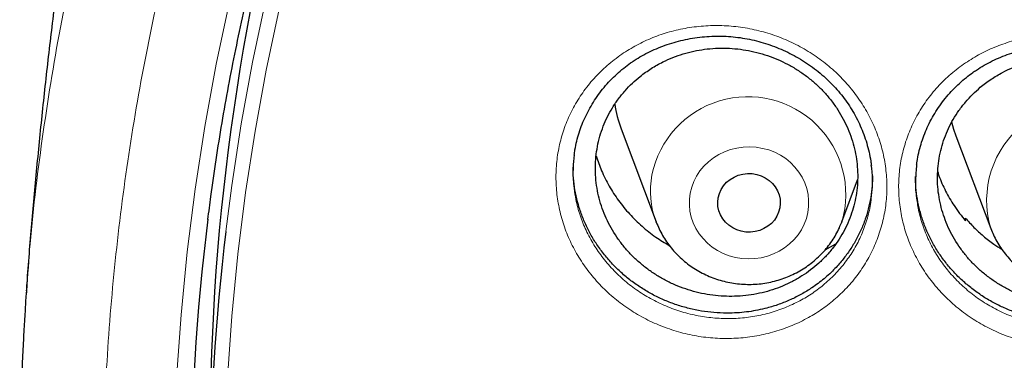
# Model space of a CAD drawing. Header units: millimetres. Extents: x 8 to 778, y 12 to 1829.
# Tile 265 of 335: x 339.5 to 352.1, y 1676.36 to 1680.72. Entities that reach past the tile are written whole.
import ezdxf

# ---------------------------------------------------------------- set-up
doc = ezdxf.new("R2010")
doc.units = ezdxf.units.MM

msp = doc.modelspace()

# ---------------------------------------------------------------- linework, layer by layer
at = {"color": 7, "linetype": 'Continuous', "lineweight": 30}
for p, q in [((347.197, 1679.319), (347.644, 1678.131)), ((351.478, 1679.232), (351.926, 1678.044)), ((350.02, 1678.131), (350.222, 1678.666)), ((347.646, 1678.126), (347.644, 1678.131)), ((350.02, 1678.131), (350.018, 1678.126)), ((351.595, 1678.149), (351.6, 1678.178)), ((351.602, 1678.141), (351.6, 1678.178)), ((349.805, 1677.771), (349.943, 1677.849)), ((339.593, 1677.222), (339.595, 1677.245))]:
    msp.add_line(p, q, dxfattribs=at)
at = {"color": 8, "linetype": 'Continuous', "lineweight": 0, "flags": 128}
for points in [[(341.51, 1676.13), (341.567, 1676.938), (341.646, 1677.745), (341.747, 1678.549), (341.871, 1679.351), (342.017, 1680.149), (342.186, 1680.943), (342.376, 1681.733), (342.589, 1682.518), (342.823, 1683.297), (343.079, 1684.071), (343.356, 1684.837), (343.655, 1685.597), (343.975, 1686.349), (344.316, 1687.093), (344.677, 1687.829), (345.059, 1688.555), (345.461, 1689.272)], [(342.139, 1678.007), (342.215, 1678.594), (342.337, 1679.384), (342.481, 1680.171), (342.647, 1680.954), (342.835, 1681.732), (343.045, 1682.506), (343.276, 1683.274), (343.528, 1684.036), (343.801, 1684.792), (344.096, 1685.541), (344.411, 1686.283), (344.747, 1687.016), (345.103, 1687.741), (345.479, 1688.457), (345.876, 1689.163)], [(346.032, 1689.015), (345.639, 1688.312), (345.264, 1687.6), (344.91, 1686.879), (344.576, 1686.15), (344.262, 1685.412), (343.97, 1684.668), (343.698, 1683.916), (343.447, 1683.158), (343.217, 1682.394), (343.009, 1681.624), (342.822, 1680.85), (342.657, 1680.071), (342.514, 1679.289), (342.392, 1678.503), (342.293, 1677.715), (342.215, 1676.924), (342.16, 1676.132)], [(348.08, 1678.497), (348.099, 1678.572), (348.126, 1678.646), (348.162, 1678.716), (348.205, 1678.782), (348.256, 1678.843), (348.314, 1678.899), (348.377, 1678.948), (348.446, 1678.991), (348.52, 1679.026), (348.597, 1679.054), (348.677, 1679.074), (348.759, 1679.086), (348.841, 1679.089), (348.924, 1679.084), (349.005, 1679.07), (349.085, 1679.049), (349.161, 1679.019), (349.234, 1678.982), (349.302, 1678.938), (349.364, 1678.887), (349.42, 1678.83), (349.469, 1678.767), (349.511, 1678.7), (349.545, 1678.63), (349.57, 1678.556), (349.587, 1678.48), (349.595, 1678.403), (349.594, 1678.325), (349.584, 1678.248), (349.566, 1678.173), (349.538, 1678.099), (349.503, 1678.029), (349.459, 1677.963), (349.408, 1677.902), (349.351, 1677.846), (349.287, 1677.797), (349.218, 1677.754), (349.144, 1677.719), (349.067, 1677.691), (348.987, 1677.671), (348.906, 1677.659), (348.823, 1677.656), (348.741, 1677.661), (348.659, 1677.675), (348.58, 1677.696), (348.503, 1677.726), (348.431, 1677.763), (348.363, 1677.807), (348.3, 1677.858), (348.244, 1677.915), (348.195, 1677.978), (348.153, 1678.045), (348.119, 1678.115), (348.094, 1678.189), (348.077, 1678.265), (348.069, 1678.342), (348.07, 1678.42), (348.08, 1678.497)]]:
    msp.add_lwpolyline(points, dxfattribs=at)
at = {"color": 7, "linetype": 'Continuous', "lineweight": 30, "flags": 128}
for points in [[(351.424, 1679.407), (351.45, 1679.315), (351.478, 1679.232)], [(348.438, 1678.438), (348.453, 1678.492), (348.476, 1678.544), (348.507, 1678.592), (348.546, 1678.635), (348.591, 1678.672), (348.641, 1678.702), (348.695, 1678.725), (348.753, 1678.74), (348.812, 1678.747), (348.872, 1678.746), (348.931, 1678.736), (348.988, 1678.718), (349.041, 1678.693), (349.089, 1678.66), (349.132, 1678.621), (349.168, 1678.576), (349.197, 1678.527), (349.217, 1678.474), (349.229, 1678.419), (349.232, 1678.363), (349.226, 1678.307), (349.211, 1678.253), (349.188, 1678.201), (349.157, 1678.153), (349.119, 1678.11), (349.074, 1678.073), (349.024, 1678.043), (348.969, 1678.02), (348.911, 1678.005), (348.852, 1677.998), (348.792, 1677.999), (348.734, 1678.009), (348.677, 1678.027), (348.624, 1678.052), (348.575, 1678.085), (348.532, 1678.124), (348.496, 1678.169), (348.468, 1678.218), (348.447, 1678.271), (348.435, 1678.326), (348.432, 1678.382), (348.438, 1678.438)]]:
    msp.add_lwpolyline(points, dxfattribs=at)
at = {"color": 7, "linetype": 'Continuous', "lineweight": 30}
for centre, radius, start, end in [((370.685, 1675.407), 28.747, 163.3791, 179.9801), ((348.641, 1679.863), 1.543, 188.4678, 200.6419), ((370.532, 1674.58), 28.845, 172.8629, 187.2297), ((370.56, 1674.614), 28.623, 173.1927, 186.746)]:
    msp.add_arc(centre, radius, start, end, dxfattribs=at)
at = {"color": 8, "linetype": 'Continuous', "lineweight": 0}
for centre, radius, start, end in [((348.818, 1678.479), 1.252, 343.8721, 168.4337), ((353.118, 1678.403), 1.246, 350.2369, 196.725), ((348.686, 1678.524), 1.114, 169.3744, 200.6859)]:
    msp.add_arc(centre, radius, start, end, dxfattribs=at)
for points, knots in [([(339.595, 1677.245), (339.607, 1677.447), (339.651, 1678.128), (339.797, 1679.283), (340.029, 1680.708), (340.331, 1682.113), (340.694, 1683.497), (341.118, 1684.856), (341.604, 1686.197), (342.155, 1687.524), (342.77, 1688.836), (343.451, 1690.129), (344.191, 1691.393), (344.99, 1692.624), (345.841, 1693.815), (346.74, 1694.963), (347.687, 1696.066), (348.683, 1697.13), (349.733, 1698.159), (350.837, 1699.15), (351.993, 1700.1), (353.192, 1701.002), (354.433, 1701.853), (355.704, 1702.648), (357.004, 1703.385), (358.328, 1704.065), (359.682, 1704.69), (361.072, 1705.264), (362.496, 1705.783), (363.952, 1706.246), (365.428, 1706.648), (366.921, 1706.989), (368.42, 1707.266), (369.921, 1707.481), (371.422, 1707.633), (372.928, 1707.728), (373.934, 1707.74), (374.437, 1707.746)], [0, 0, 0, 0, 0.012293, 0.041589, 0.070885, 0.100182, 0.128955, 0.157728, 0.186502, 0.215275, 0.244571, 0.273868, 0.303164, 0.33246, 0.361757, 0.39053, 0.419303, 0.448077, 0.47685, 0.506146, 0.535443, 0.564739, 0.594035, 0.623332, 0.652105, 0.680878, 0.709652, 0.738425, 0.767721, 0.797018, 0.826314, 0.85561, 0.884907, 0.91368, 0.942453, 0.971227, 1, 1, 1, 1]), ([(374.437, 1706.324), (373.941, 1706.318), (372.947, 1706.306), (371.461, 1706.211), (369.98, 1706.058), (368.507, 1705.844), (367.055, 1705.57), (365.625, 1705.24), (364.221, 1704.854), (362.835, 1704.412), (361.463, 1703.911), (360.107, 1703.351), (358.771, 1702.732), (357.465, 1702.059), (356.193, 1701.332), (354.962, 1700.558), (353.776, 1699.74), (352.636, 1698.879), (351.536, 1697.973), (350.473, 1697.018), (349.449, 1696.014), (348.467, 1694.962), (347.535, 1693.871), (346.656, 1692.743), (345.835, 1691.586), (345.073, 1690.404), (344.37, 1689.2), (343.724, 1687.968), (343.131, 1686.703), (342.594, 1685.408), (342.116, 1684.084), (341.701, 1682.741), (341.348, 1681.383), (341.061, 1680.02), (340.84, 1678.654), (340.682, 1677.289), (340.587, 1675.919), (340.555, 1674.538), (340.588, 1673.149), (340.686, 1671.754), (340.85, 1670.364), (341.078, 1668.983), (341.369, 1667.62), (341.722, 1666.279), (342.133, 1664.961), (342.604, 1663.661), (343.138, 1662.374), (343.735, 1661.102), (344.394, 1659.848), (345.112, 1658.623), (345.887, 1657.429), (346.712, 1656.275), (347.584, 1655.162), (348.501, 1654.092), (349.467, 1653.061), (350.485, 1652.063), (351.556, 1651.102), (352.676, 1650.181), (353.839, 1649.307), (355.042, 1648.482), (356.275, 1647.711), (357.535, 1646.997), (358.819, 1646.337), (360.132, 1645.731), (361.479, 1645.175), (362.86, 1644.671), (364.271, 1644.223), (365.702, 1643.833), (367.15, 1643.502), (368.603, 1643.233), (370.059, 1643.025), (371.514, 1642.877), (372.974, 1642.788), (374.446, 1642.758), (375.927, 1642.789), (377.414, 1642.881), (378.895, 1643.034), (380.367, 1643.249), (381.82, 1643.522), (383.249, 1643.852), (384.654, 1644.238), (386.039, 1644.68), (387.411, 1645.181), (388.767, 1645.741), (390.103, 1646.36), (391.409, 1647.034), (392.682, 1647.76), (393.912, 1648.534), (395.098, 1649.353), (396.239, 1650.213), (397.338, 1651.119), (398.402, 1652.075), (399.426, 1653.079), (400.408, 1654.13), (401.339, 1655.221), (402.219, 1656.35), (403.04, 1657.506), (403.802, 1658.688), (404.504, 1659.893), (405.151, 1661.125), (405.743, 1662.389), (406.28, 1663.685), (406.758, 1665.009), (407.174, 1666.351), (407.526, 1667.709), (407.813, 1669.073), (408.035, 1670.438), (408.193, 1671.803), (408.287, 1673.174), (408.319, 1674.555), (408.286, 1675.944), (408.188, 1677.339), (408.025, 1678.728), (407.796, 1680.11), (407.505, 1681.472), (407.153, 1682.814), (406.742, 1684.131), (406.27, 1685.431), (405.737, 1686.719), (405.14, 1687.991), (404.48, 1689.244), (403.762, 1690.469), (402.988, 1691.663), (402.163, 1692.818), (401.29, 1693.93), (400.373, 1695), (399.407, 1696.032), (398.389, 1697.03), (397.319, 1697.99), (396.198, 1698.912), (395.035, 1699.786), (393.832, 1700.611), (392.599, 1701.381), (391.34, 1702.096), (390.056, 1702.755), (388.743, 1703.362), (387.395, 1703.918), (386.014, 1704.421), (384.603, 1704.87), (383.172, 1705.26), (381.724, 1705.59), (380.271, 1705.859), (378.816, 1706.068), (377.361, 1706.215), (375.9, 1706.307), (374.925, 1706.318), (374.437, 1706.324)], [0, 0, 0, 0, 0.007, 0.014, 0.021, 0.028, 0.035, 0.041875, 0.04875, 0.055625, 0.0625, 0.0695, 0.0765, 0.0835, 0.0905, 0.0975, 0.104375, 0.11125, 0.118125, 0.125, 0.132, 0.139, 0.146, 0.153, 0.16, 0.166875, 0.17375, 0.180625, 0.1875, 0.1945, 0.2015, 0.2085, 0.2155, 0.2225, 0.229375, 0.23625, 0.243125, 0.25, 0.257, 0.264, 0.271, 0.278, 0.285, 0.291875, 0.29875, 0.305625, 0.3125, 0.3195, 0.3265, 0.3335, 0.3405, 0.3475, 0.354375, 0.36125, 0.368125, 0.375, 0.382, 0.389, 0.396, 0.403, 0.41, 0.416875, 0.42375, 0.430625, 0.4375, 0.4445, 0.4515, 0.4585, 0.4655, 0.4725, 0.479375, 0.48625, 0.493125, 0.5, 0.507, 0.514, 0.521, 0.528, 0.535, 0.541875, 0.54875, 0.555625, 0.5625, 0.5695, 0.5765, 0.5835, 0.5905, 0.5975, 0.604375, 0.61125, 0.618125, 0.625, 0.632, 0.639, 0.646, 0.653, 0.66, 0.666875, 0.67375, 0.680625, 0.6875, 0.6945, 0.7015, 0.7085, 0.7155, 0.7225, 0.729375, 0.73625, 0.743125, 0.75, 0.757, 0.764, 0.771, 0.778, 0.785, 0.791875, 0.79875, 0.805625, 0.8125, 0.8195, 0.8265, 0.8335, 0.8405, 0.8475, 0.854375, 0.86125, 0.868125, 0.875, 0.882, 0.889, 0.896, 0.903, 0.91, 0.916875, 0.92375, 0.930625, 0.9375, 0.9445, 0.9515, 0.9585, 0.9655, 0.9725, 0.979375, 0.98625, 0.993125, 1, 1, 1, 1]), ([(347.229, 1680.291), (347.293, 1680.33), (347.419, 1680.408), (347.626, 1680.5), (347.843, 1680.571), (348.072, 1680.619), (348.308, 1680.643), (348.546, 1680.642), (348.784, 1680.615), (349.017, 1680.563), (349.244, 1680.488), (349.462, 1680.388), (349.667, 1680.266), (349.857, 1680.124), (350.029, 1679.963), (350.182, 1679.785), (350.313, 1679.593), (350.421, 1679.388), (350.505, 1679.174), (350.563, 1678.954), (350.594, 1678.73), (350.599, 1678.504), (350.577, 1678.281), (350.528, 1678.062), (350.454, 1677.85), (350.355, 1677.648), (350.232, 1677.459), (350.087, 1677.284), (349.926, 1677.131), (349.753, 1676.999), (349.565, 1676.885), (349.359, 1676.789), (349.135, 1676.713), (348.904, 1676.662), (348.668, 1676.636), (348.429, 1676.636), (348.191, 1676.66), (347.957, 1676.711), (347.729, 1676.785), (347.51, 1676.883), (347.304, 1677.004), (347.113, 1677.145), (346.94, 1677.305), (346.786, 1677.482), (346.653, 1677.673), (346.543, 1677.877), (346.458, 1678.09), (346.399, 1678.31), (346.366, 1678.535), (346.359, 1678.76), (346.38, 1678.984), (346.426, 1679.203), (346.499, 1679.415), (346.596, 1679.617), (346.719, 1679.81), (346.866, 1679.988), (347.036, 1680.153), (347.165, 1680.245), (347.229, 1680.291)], [0, 0, 0, 0, 0.017271, 0.034594, 0.051866, 0.069763, 0.087718, 0.105615, 0.123503, 0.141449, 0.159338, 0.177274, 0.195268, 0.213205, 0.23108, 0.249012, 0.266886, 0.284795, 0.302761, 0.320669, 0.338511, 0.356409, 0.374251, 0.392111, 0.410028, 0.427888, 0.445725, 0.463618, 0.481455, 0.497972, 0.514489, 0.532471, 0.550509, 0.568489, 0.586388, 0.604344, 0.622243, 0.640201, 0.658217, 0.676176, 0.694074, 0.712029, 0.729927, 0.747839, 0.765809, 0.783721, 0.801593, 0.819523, 0.837395, 0.855247, 0.873156, 0.891007, 0.908821, 0.92669, 0.944501, 0.96298, 0.981522, 1, 1, 1, 1]), ([(351.578, 1680.148), (351.641, 1680.188), (351.767, 1680.27), (351.973, 1680.367), (352.19, 1680.444), (352.418, 1680.497), (352.653, 1680.526), (352.892, 1680.53), (353.129, 1680.508), (353.363, 1680.462), (353.592, 1680.391), (353.811, 1680.296), (354.018, 1680.179), (354.211, 1680.041), (354.386, 1679.884), (354.542, 1679.71), (354.677, 1679.521), (354.788, 1679.319), (354.876, 1679.107), (354.938, 1678.888), (354.974, 1678.664), (354.983, 1678.439), (354.965, 1678.215), (354.921, 1677.995), (354.851, 1677.782), (354.756, 1677.577), (354.636, 1677.386), (354.495, 1677.208), (354.337, 1677.051), (354.166, 1676.916), (353.981, 1676.797), (353.776, 1676.697), (353.554, 1676.616), (353.324, 1676.56), (353.089, 1676.529), (352.851, 1676.524), (352.612, 1676.543), (352.377, 1676.588), (352.148, 1676.658), (351.928, 1676.751), (351.72, 1676.867), (351.527, 1677.003), (351.35, 1677.159), (351.193, 1677.332), (351.056, 1677.521), (350.943, 1677.722), (350.854, 1677.933), (350.79, 1678.152), (350.753, 1678.375), (350.742, 1678.6), (350.758, 1678.825), (350.801, 1679.045), (350.869, 1679.258), (350.963, 1679.463), (351.081, 1679.657), (351.224, 1679.839), (351.389, 1680.006), (351.515, 1680.1), (351.578, 1680.148)], [0, 0, 0, 0, 0.017399, 0.03485, 0.052249, 0.070142, 0.088092, 0.105985, 0.123864, 0.1418, 0.15968, 0.177607, 0.195592, 0.213519, 0.231388, 0.249315, 0.267184, 0.285093, 0.30306, 0.320969, 0.338818, 0.356723, 0.374572, 0.392442, 0.410369, 0.428239, 0.446083, 0.463985, 0.48183, 0.498361, 0.514892, 0.532867, 0.550898, 0.568871, 0.586763, 0.604711, 0.622603, 0.640551, 0.658556, 0.676504, 0.694395, 0.712342, 0.730232, 0.748141, 0.766107, 0.784015, 0.801891, 0.819824, 0.837699, 0.855559, 0.873476, 0.891336, 0.90916, 0.927039, 0.94486, 0.96322, 0.981641, 1, 1, 1, 1]), ([(346.597, 1678.556), (346.603, 1678.509), (346.618, 1678.393), (346.669, 1678.214), (346.744, 1678.02), (346.844, 1677.835), (346.964, 1677.662), (347.104, 1677.501), (347.261, 1677.356), (347.433, 1677.228), (347.62, 1677.118), (347.817, 1677.029), (348.024, 1676.96), (348.236, 1676.914), (348.451, 1676.891), (348.667, 1676.891), (348.881, 1676.913), (349.09, 1676.959), (349.292, 1677.027), (349.479, 1677.114), (349.649, 1677.216), (349.806, 1677.335), (349.951, 1677.474), (350.082, 1677.631), (350.194, 1677.802), (350.284, 1677.985), (350.349, 1678.177), (350.387, 1678.326), (350.394, 1678.411), (350.396, 1678.429)], [0, 0, 0, 0, 0.027159, 0.06592, 0.104558, 0.143281, 0.182128, 0.220852, 0.259549, 0.29837, 0.337068, 0.375891, 0.414838, 0.45366, 0.492367, 0.531197, 0.569906, 0.608778, 0.647777, 0.686654, 0.722351, 0.758049, 0.79661, 0.835294, 0.873855, 0.912464, 0.951197, 0.989807, 1, 1, 1, 1]), ([(350.976, 1678.434), (350.985, 1678.376), (351.003, 1678.249), (351.06, 1678.06), (351.14, 1677.868), (351.243, 1677.686), (351.366, 1677.515), (351.508, 1677.358), (351.668, 1677.216), (351.843, 1677.092), (352.031, 1676.987), (352.23, 1676.902), (352.438, 1676.839), (352.651, 1676.797), (352.866, 1676.779), (353.081, 1676.784), (353.295, 1676.811), (353.503, 1676.861), (353.703, 1676.934), (353.889, 1677.024), (354.056, 1677.131), (354.211, 1677.253), (354.354, 1677.395), (354.482, 1677.556), (354.59, 1677.729), (354.676, 1677.914), (354.738, 1678.107), (354.771, 1678.246), (354.777, 1678.32), (354.777, 1678.326)], [0, 0, 0, 0, 0.0335952, 0.0723643, 0.1110102, 0.1497272, 0.1885683, 0.2272856, 0.2659677, 0.304773, 0.3434555, 0.3822571, 0.421183, 0.4599846, 0.4986767, 0.5374923, 0.5761863, 0.6150437, 0.6540288, 0.6928918, 0.7286207, 0.7643506, 0.8029309, 0.8416341, 0.8802145, 0.9188463, 0.957602, 0.9962343, 1, 1, 1, 1])]:
    msp.add_open_spline(points, degree=3, knots=knots, dxfattribs=at)
at = {"color": 7, "linetype": 'Continuous', "lineweight": 30}
for points, knots in [([(341.911, 1678.161), (341.924, 1678.258), (341.955, 1678.513), (342.015, 1678.925), (342.091, 1679.396), (342.174, 1679.865), (342.266, 1680.333), (342.365, 1680.8), (342.471, 1681.266), (342.585, 1681.729), (342.707, 1682.191), (342.837, 1682.652), (342.974, 1683.11), (343.119, 1683.566), (343.271, 1684.02), (343.431, 1684.472), (343.598, 1684.922), (343.773, 1685.368), (343.955, 1685.813), (344.144, 1686.254), (344.34, 1686.693), (344.544, 1687.129), (344.755, 1687.562), (344.973, 1687.992), (345.198, 1688.419), (345.431, 1688.842), (345.67, 1689.262), (345.916, 1689.678), (346.169, 1690.091), (346.428, 1690.5), (346.695, 1690.905), (346.968, 1691.306), (347.248, 1691.703), (347.534, 1692.096), (347.826, 1692.485), (348.125, 1692.87), (348.431, 1693.25), (348.742, 1693.626), (349.06, 1693.997), (349.384, 1694.363), (349.714, 1694.725), (350.05, 1695.082), (350.391, 1695.434), (350.739, 1695.781), (351.092, 1696.122), (351.451, 1696.459), (351.815, 1696.791), (352.185, 1697.117), (352.56, 1697.437), (352.94, 1697.752), (353.326, 1698.062), (353.716, 1698.366), (354.112, 1698.664), (354.512, 1698.957), (354.917, 1699.243), (355.327, 1699.524), (355.741, 1699.799), (356.16, 1700.068), (356.584, 1700.33), (357.011, 1700.586), (357.443, 1700.837), (357.879, 1701.08), (358.319, 1701.318), (358.762, 1701.549), (359.21, 1701.773), (359.661, 1701.991), (360.116, 1702.203), (360.574, 1702.408), (361.035, 1702.606), (361.5, 1702.797), (361.968, 1702.982), (362.438, 1703.16), (362.912, 1703.33), (363.388, 1703.494), (363.868, 1703.652), (364.349, 1703.802), (364.833, 1703.945), (365.319, 1704.081), (365.808, 1704.21), (366.299, 1704.332), (366.791, 1704.446), (367.285, 1704.554), (367.782, 1704.654), (368.279, 1704.747), (368.778, 1704.833), (369.279, 1704.912), (369.781, 1704.983), (370.284, 1705.047), (370.787, 1705.104), (371.292, 1705.153), (371.798, 1705.195), (372.304, 1705.23), (372.811, 1705.257), (373.318, 1705.277), (373.825, 1705.29), (374.332, 1705.295), (374.84, 1705.293), (375.347, 1705.283), (375.854, 1705.266), (376.361, 1705.242), (376.868, 1705.21), (377.373, 1705.171), (377.878, 1705.125), (378.383, 1705.071), (378.886, 1705.01), (379.388, 1704.942), (379.889, 1704.866), (380.389, 1704.784), (380.887, 1704.693), (381.384, 1704.596), (381.879, 1704.492), (382.373, 1704.38), (382.864, 1704.261), (383.353, 1704.135), (383.841, 1704.002), (384.325, 1703.862), (384.808, 1703.714), (385.288, 1703.56), (385.766, 1703.399), (386.241, 1703.231), (386.712, 1703.056), (387.181, 1702.874), (387.647, 1702.686), (388.11, 1702.49), (388.57, 1702.288), (389.026, 1702.08), (389.478, 1701.864), (389.927, 1701.642), (390.373, 1701.414), (390.814, 1701.179), (391.252, 1700.938), (391.685, 1700.691), (392.114, 1700.437), (392.539, 1700.177), (392.96, 1699.911), (393.377, 1699.639), (393.788, 1699.36), (394.195, 1699.076), (394.598, 1698.786), (394.995, 1698.49), (395.388, 1698.189), (395.775, 1697.881), (396.158, 1697.568), (396.535, 1697.25), (396.907, 1696.926), (397.273, 1696.597), (397.634, 1696.262), (397.99, 1695.923), (398.34, 1695.578), (398.684, 1695.228), (399.022, 1694.873), (399.354, 1694.514), (399.681, 1694.149), (400.001, 1693.78), (400.315, 1693.406), (400.623, 1693.028), (400.925, 1692.645), (401.22, 1692.258), (401.509, 1691.867), (401.791, 1691.471), (402.067, 1691.072), (402.336, 1690.668), (402.599, 1690.261), (402.855, 1689.85), (403.104, 1689.435), (403.346, 1689.016), (403.581, 1688.595), (403.809, 1688.169), (404.03, 1687.741), (404.244, 1687.309), (404.45, 1686.874), (404.65, 1686.437), (404.842, 1685.996), (405.027, 1685.553), (405.205, 1685.107), (405.375, 1684.659), (405.538, 1684.208), (405.693, 1683.755), (405.841, 1683.3), (405.981, 1682.842), (406.114, 1682.383), (406.239, 1681.921), (406.357, 1681.458), (406.467, 1680.994), (406.569, 1680.527), (406.663, 1680.06), (406.75, 1679.591), (406.829, 1679.12), (406.9, 1678.649), (406.955, 1678.243), (406.984, 1677.993), (406.994, 1677.901)], [0, 0, 0, 0, 0.003286, 0.008601, 0.013916, 0.019231, 0.024547, 0.029862, 0.035177, 0.040492, 0.045807, 0.051122, 0.056437, 0.061752, 0.067067, 0.072382, 0.077697, 0.083012, 0.088327, 0.093642, 0.098956, 0.104271, 0.109586, 0.1149, 0.120215, 0.125529, 0.130844, 0.136158, 0.141473, 0.146787, 0.152101, 0.157415, 0.16273, 0.168044, 0.173358, 0.178672, 0.183986, 0.1893, 0.194614, 0.199927, 0.205241, 0.210555, 0.215868, 0.221182, 0.226496, 0.231809, 0.237123, 0.242436, 0.247749, 0.253063, 0.258376, 0.263689, 0.269003, 0.274316, 0.279629, 0.284942, 0.290255, 0.295568, 0.300881, 0.306194, 0.311507, 0.31682, 0.322133, 0.327445, 0.332758, 0.338071, 0.343384, 0.348696, 0.354009, 0.359322, 0.364634, 0.369947, 0.37526, 0.380572, 0.385885, 0.391197, 0.39651, 0.401822, 0.407135, 0.412447, 0.417759, 0.423072, 0.428384, 0.433697, 0.439009, 0.444321, 0.449634, 0.454946, 0.460258, 0.465571, 0.470883, 0.476195, 0.481508, 0.48682, 0.492132, 0.497444, 0.502757, 0.508069, 0.513381, 0.518694, 0.524006, 0.529318, 0.53463, 0.539943, 0.545255, 0.550567, 0.55588, 0.561192, 0.566504, 0.571817, 0.577129, 0.582441, 0.587754, 0.593066, 0.598379, 0.603691, 0.609003, 0.614316, 0.619628, 0.624941, 0.630253, 0.635566, 0.640878, 0.646191, 0.651504, 0.656816, 0.662129, 0.667442, 0.672754, 0.678067, 0.68338, 0.688692, 0.694005, 0.699318, 0.704631, 0.709944, 0.715257, 0.72057, 0.725883, 0.731196, 0.736509, 0.741822, 0.747135, 0.752449, 0.757762, 0.763075, 0.768388, 0.773702, 0.779015, 0.784329, 0.789642, 0.794956, 0.80027, 0.805583, 0.810897, 0.816211, 0.821525, 0.826838, 0.832152, 0.837466, 0.84278, 0.848094, 0.853409, 0.858723, 0.864037, 0.869351, 0.874666, 0.87998, 0.885294, 0.890609, 0.895923, 0.901238, 0.906553, 0.911867, 0.917182, 0.922497, 0.927812, 0.933126, 0.938441, 0.943756, 0.949071, 0.954386, 0.959701, 0.965016, 0.970331, 0.975647, 0.980962, 0.986277, 0.991592, 0.996907, 1, 1, 1, 1]), ([(342.057, 1691.471), (341.994, 1691.241), (341.864, 1690.77), (341.678, 1690.057), (341.495, 1689.331), (341.321, 1688.601), (341.153, 1687.868), (340.992, 1687.132), (340.839, 1686.393), (340.694, 1685.651), (340.556, 1684.906), (340.425, 1684.159), (340.302, 1683.409), (340.186, 1682.657), (340.078, 1681.903), (339.978, 1681.147), (339.885, 1680.389), (339.8, 1679.629), (339.723, 1678.868), (339.654, 1678.105), (339.609, 1677.565), (339.589, 1677.278), (339.587, 1677.246)], [0, 0, 0, 0, 0.050103, 0.102194, 0.154333, 0.20652, 0.258751, 0.311024, 0.363338, 0.415689, 0.468076, 0.520496, 0.572947, 0.625428, 0.677935, 0.730467, 0.783022, 0.835597, 0.888191, 0.9408, 0.993423, 1, 1, 1, 1]), ([(347.34, 1680.178), (347.356, 1680.188), (347.404, 1680.22), (347.488, 1680.269), (347.593, 1680.322), (347.702, 1680.369), (347.815, 1680.41), (347.931, 1680.443), (348.05, 1680.47), (348.171, 1680.49), (348.293, 1680.502), (348.416, 1680.507), (348.538, 1680.505), (348.66, 1680.495), (348.78, 1680.478), (348.898, 1680.454), (349.015, 1680.422), (349.13, 1680.384), (349.244, 1680.338), (349.355, 1680.286), (349.464, 1680.227), (349.569, 1680.161), (349.67, 1680.09), (349.765, 1680.013), (349.855, 1679.931), (349.938, 1679.845), (350.015, 1679.756), (350.085, 1679.662), (350.148, 1679.565), (350.206, 1679.463), (350.257, 1679.357), (350.302, 1679.248), (350.339, 1679.136), (350.368, 1679.022), (350.388, 1678.927), (350.395, 1678.87), (350.397, 1678.851)], [0, 0, 0, 0, 0.014929, 0.044765, 0.074742, 0.104921, 0.13528, 0.165784, 0.196388, 0.227039, 0.257665, 0.288203, 0.3186, 0.348809, 0.378787, 0.408464, 0.438093, 0.468085, 0.498387, 0.528936, 0.559655, 0.590458, 0.621243, 0.651905, 0.682364, 0.712552, 0.742419, 0.772007, 0.801748, 0.831826, 0.862165, 0.892716, 0.923424, 0.954226, 0.985059, 1, 1, 1, 1]), ([(347.441, 1679.991), (347.407, 1679.963), (347.339, 1679.905), (347.245, 1679.808), (347.16, 1679.703), (347.084, 1679.591), (347.02, 1679.474), (346.966, 1679.352), (346.923, 1679.225), (346.892, 1679.095), (346.873, 1678.963), (346.865, 1678.83), (346.87, 1678.696), (346.886, 1678.562), (346.914, 1678.43), (346.954, 1678.301), (347.005, 1678.174), (347.067, 1678.051), (347.14, 1677.934), (347.221, 1677.824), (347.313, 1677.719), (347.414, 1677.621), (347.523, 1677.532), (347.638, 1677.452), (347.761, 1677.381), (347.889, 1677.319), (348.022, 1677.269), (348.157, 1677.229), (348.297, 1677.199), (348.438, 1677.181), (348.579, 1677.174), (348.72, 1677.178), (348.861, 1677.194), (348.999, 1677.221), (349.134, 1677.258), (349.264, 1677.307), (349.389, 1677.366), (349.509, 1677.435), (349.622, 1677.513), (349.726, 1677.599), (349.823, 1677.695), (349.91, 1677.799), (349.988, 1677.908), (350.055, 1678.024), (350.111, 1678.145), (350.157, 1678.271), (350.191, 1678.4), (350.213, 1678.531), (350.224, 1678.665), (350.222, 1678.799), (350.209, 1678.933), (350.184, 1679.065), (350.147, 1679.196), (350.098, 1679.323), (350.039, 1679.446), (349.97, 1679.564), (349.889, 1679.678), (349.8, 1679.784), (349.701, 1679.883), (349.595, 1679.974), (349.481, 1680.057), (349.359, 1680.13), (349.233, 1680.194), (349.102, 1680.247), (348.966, 1680.29), (348.827, 1680.322), (348.687, 1680.343), (348.547, 1680.353), (348.404, 1680.352), (348.263, 1680.339), (348.125, 1680.315), (347.99, 1680.28), (347.858, 1680.234), (347.72, 1680.173), (347.578, 1680.094), (347.487, 1680.026), (347.441, 1679.991)], [0, 0, 0, 0, 0.013179, 0.026449, 0.040007, 0.053665, 0.066938, 0.08021, 0.093673, 0.107331, 0.1206, 0.133868, 0.147326, 0.16098, 0.174249, 0.187517, 0.200975, 0.214629, 0.227902, 0.241175, 0.254637, 0.268296, 0.281577, 0.294858, 0.308328, 0.321994, 0.335282, 0.34857, 0.362048, 0.375722, 0.388919, 0.402208, 0.415786, 0.429464, 0.442754, 0.456044, 0.469523, 0.4832, 0.496483, 0.509767, 0.523241, 0.536911, 0.550187, 0.563463, 0.576928, 0.59059, 0.60386, 0.617129, 0.630588, 0.644244, 0.657512, 0.67078, 0.684237, 0.69789, 0.711161, 0.724432, 0.737893, 0.75155, 0.764828, 0.778106, 0.791574, 0.805238, 0.818524, 0.83181, 0.845285, 0.858957, 0.872154, 0.885442, 0.89902, 0.912697, 0.925988, 0.939279, 0.952759, 0.966437, 0.983125, 1, 1, 1, 1]), ([(351.694, 1680.039), (351.71, 1680.05), (351.757, 1680.083), (351.84, 1680.134), (351.944, 1680.189), (352.052, 1680.238), (352.164, 1680.281), (352.28, 1680.317), (352.398, 1680.347), (352.519, 1680.369), (352.641, 1680.384), (352.763, 1680.392), (352.886, 1680.392), (353.007, 1680.385), (353.128, 1680.371), (353.246, 1680.349), (353.363, 1680.32), (353.479, 1680.284), (353.594, 1680.241), (353.706, 1680.191), (353.816, 1680.134), (353.922, 1680.071), (354.024, 1680.001), (354.121, 1679.927), (354.212, 1679.847), (354.297, 1679.763), (354.375, 1679.675), (354.447, 1679.583), (354.512, 1679.487), (354.571, 1679.386), (354.625, 1679.281), (354.671, 1679.173), (354.71, 1679.062), (354.742, 1678.949), (354.765, 1678.845), (354.773, 1678.778), (354.777, 1678.75)], [0, 0, 0, 0, 0.014817, 0.044425, 0.074171, 0.10412, 0.134248, 0.164519, 0.194888, 0.225304, 0.255695, 0.285997, 0.316158, 0.346131, 0.375875, 0.405319, 0.434728, 0.464497, 0.494574, 0.524897, 0.555389, 0.585964, 0.616523, 0.646958, 0.677193, 0.707159, 0.736807, 0.76618, 0.795723, 0.825598, 0.85573, 0.886073, 0.916569, 0.947159, 0.977778, 1, 1, 1, 1]), ([(351.791, 1679.851), (351.758, 1679.821), (351.691, 1679.762), (351.6, 1679.663), (351.516, 1679.556), (351.444, 1679.442), (351.382, 1679.324), (351.331, 1679.201), (351.291, 1679.074), (351.262, 1678.943), (351.246, 1678.811), (351.241, 1678.678), (351.248, 1678.544), (351.268, 1678.411), (351.299, 1678.28), (351.341, 1678.152), (351.394, 1678.027), (351.459, 1677.906), (351.534, 1677.791), (351.618, 1677.682), (351.712, 1677.58), (351.814, 1677.485), (351.925, 1677.399), (352.041, 1677.322), (352.165, 1677.253), (352.295, 1677.195), (352.428, 1677.148), (352.564, 1677.111), (352.704, 1677.085), (352.845, 1677.07), (352.986, 1677.066), (353.126, 1677.074), (353.266, 1677.093), (353.404, 1677.123), (353.537, 1677.164), (353.666, 1677.215), (353.79, 1677.277), (353.908, 1677.349), (354.019, 1677.429), (354.121, 1677.518), (354.215, 1677.616), (354.3, 1677.721), (354.375, 1677.833), (354.44, 1677.949), (354.494, 1678.072), (354.537, 1678.199), (354.568, 1678.328), (354.587, 1678.459), (354.595, 1678.593), (354.591, 1678.727), (354.574, 1678.86), (354.547, 1678.991), (354.507, 1679.121), (354.456, 1679.247), (354.394, 1679.368), (354.323, 1679.484), (354.24, 1679.595), (354.148, 1679.7), (354.048, 1679.796), (353.94, 1679.884), (353.824, 1679.964), (353.702, 1680.035), (353.574, 1680.095), (353.443, 1680.145), (353.306, 1680.185), (353.167, 1680.214), (353.027, 1680.231), (352.886, 1680.238), (352.744, 1680.233), (352.604, 1680.217), (352.466, 1680.189), (352.332, 1680.151), (352.201, 1680.103), (352.065, 1680.038), (351.926, 1679.956), (351.836, 1679.886), (351.791, 1679.851)], [0, 0, 0, 0, 0.013179, 0.026449, 0.040008, 0.053667, 0.06694, 0.080213, 0.093676, 0.107335, 0.120605, 0.133875, 0.147334, 0.16099, 0.174261, 0.187532, 0.200992, 0.214648, 0.227923, 0.241198, 0.254663, 0.268324, 0.281605, 0.294887, 0.308358, 0.322026, 0.335313, 0.3486, 0.362077, 0.37575, 0.388946, 0.402233, 0.415809, 0.429485, 0.442772, 0.456059, 0.469537, 0.483211, 0.496493, 0.509775, 0.523246, 0.536915, 0.55019, 0.563466, 0.576931, 0.590593, 0.603863, 0.617134, 0.630594, 0.644251, 0.657521, 0.670791, 0.684251, 0.697906, 0.71118, 0.724453, 0.737916, 0.751575, 0.764855, 0.778134, 0.791603, 0.805269, 0.818554, 0.83184, 0.845315, 0.858987, 0.872182, 0.885469, 0.899045, 0.91272, 0.926009, 0.939297, 0.952776, 0.966451, 0.983132, 1, 1, 1, 1]), ([(346.596, 1678.982), (346.599, 1679.005), (346.607, 1679.066), (346.628, 1679.162), (346.658, 1679.271), (346.696, 1679.378), (346.742, 1679.484), (346.796, 1679.586), (346.856, 1679.686), (346.923, 1679.782), (346.997, 1679.873), (347.076, 1679.959), (347.161, 1680.04), (347.249, 1680.113), (347.311, 1680.157), (347.34, 1680.178)], [0, 0, 0, 0, 0.0491007, 0.1269948, 0.2056304, 0.2849518, 0.3648461, 0.4451749, 0.5257812, 0.606498, 0.6871077, 0.7674486, 0.8473874, 0.9268212, 1, 1, 1, 1]), ([(350.976, 1678.857), (350.978, 1678.872), (350.984, 1678.925), (351.003, 1679.014), (351.031, 1679.124), (351.068, 1679.232), (351.112, 1679.338), (351.164, 1679.442), (351.223, 1679.543), (351.289, 1679.64), (351.361, 1679.733), (351.439, 1679.82), (351.523, 1679.902), (351.608, 1679.976), (351.667, 1680.019), (351.694, 1680.039)], [0, 0, 0, 0, 0.033939, 0.113515, 0.193896, 0.274965, 0.356606, 0.438675, 0.521012, 0.603446, 0.685751, 0.767769, 0.849367, 0.930441, 1, 1, 1, 1]), ([(346.597, 1678.985), (346.591, 1678.93), (346.578, 1678.808), (346.58, 1678.664), (346.594, 1678.576), (346.597, 1678.556)], [0, 0, 0, 0, 0.386, 0.859237, 1, 1, 1, 1]), ([(346.876, 1678.972), (346.898, 1678.909), (346.943, 1678.777), (347.04, 1678.586), (347.16, 1678.401), (347.301, 1678.228), (347.461, 1678.071), (347.632, 1677.934), (347.756, 1677.86), (347.816, 1677.824)], [0, 0, 0, 0, 0.134617, 0.280723, 0.42678, 0.573303, 0.719359, 0.865329, 1, 1, 1, 1]), ([(350.396, 1678.429), (350.401, 1678.478), (350.415, 1678.595), (350.413, 1678.738), (350.4, 1678.83), (350.396, 1678.854)], [0, 0, 0, 0, 0.351102, 0.829839, 1, 1, 1, 1]), ([(350.976, 1678.859), (350.97, 1678.794), (350.959, 1678.662), (350.962, 1678.519), (350.975, 1678.443), (350.976, 1678.434)], [0, 0, 0, 0, 0.460611, 0.9376053, 1, 1, 1, 1]), ([(349.637, 1677.285), (349.594, 1677.258), (349.507, 1677.202), (349.366, 1677.132), (349.218, 1677.072), (349.039, 1677.017), (348.829, 1676.975), (348.614, 1676.959), (348.425, 1676.964), (348.263, 1676.98), (348.105, 1677.01), (347.947, 1677.052), (347.794, 1677.107), (347.646, 1677.173), (347.505, 1677.25), (347.37, 1677.339), (347.243, 1677.438), (347.126, 1677.546), (347.018, 1677.662), (346.92, 1677.788), (346.833, 1677.92), (346.759, 1678.058), (346.697, 1678.2), (346.647, 1678.348), (346.611, 1678.499), (346.589, 1678.65), (346.58, 1678.76), (346.582, 1678.82), (346.583, 1678.829)], [0, 0, 0, 0, 0.0376172, 0.0754991, 0.1142034, 0.1531892, 0.2097995, 0.2673281, 0.3063095, 0.344009, 0.3819763, 0.4203537, 0.4592895, 0.4969224, 0.534887, 0.5731218, 0.6119802, 0.6496848, 0.6876548, 0.726035, 0.7649755, 0.8026166, 0.8405908, 0.8788362, 0.917709, 0.9553247, 0.9932738, 1, 1, 1, 1]), ([(350.41, 1678.718), (350.41, 1678.688), (350.411, 1678.608), (350.397, 1678.478), (350.369, 1678.329), (350.328, 1678.182), (350.273, 1678.039), (350.206, 1677.902), (350.127, 1677.772), (350.036, 1677.648), (349.926, 1677.523), (349.795, 1677.398), (349.69, 1677.323), (349.637, 1677.285)], [0, 0, 0, 0, 0.0529833, 0.142091, 0.2319846, 0.322517, 0.4145389, 0.5035589, 0.5933628, 0.6838024, 0.7757255, 0.8872511, 1, 1, 1, 1]), ([(351.246, 1678.77), (351.251, 1678.753), (351.277, 1678.669), (351.345, 1678.523), (351.455, 1678.326), (351.551, 1678.205), (351.602, 1678.141)], [0, 0, 0, 0, 0.073208, 0.369842, 0.665531, 1, 1, 1, 1]), ([(354.047, 1677.201), (354.004, 1677.172), (353.918, 1677.114), (353.779, 1677.041), (353.632, 1676.978), (353.48, 1676.927), (353.324, 1676.889), (353.166, 1676.864), (353.004, 1676.851), (352.842, 1676.851), (352.68, 1676.864), (352.521, 1676.89), (352.363, 1676.929), (352.209, 1676.98), (352.06, 1677.042), (351.918, 1677.116), (351.781, 1677.202), (351.652, 1677.298), (351.532, 1677.403), (351.422, 1677.517), (351.322, 1677.64), (351.233, 1677.77), (351.155, 1677.906), (351.091, 1678.047), (351.038, 1678.193), (350.999, 1678.343), (350.974, 1678.494), (350.962, 1678.616), (350.963, 1678.687), (350.964, 1678.708)], [0, 0, 0, 0, 0.037292, 0.074846, 0.113216, 0.151865, 0.189136, 0.226948, 0.26503, 0.303665, 0.341057, 0.378715, 0.416676, 0.455259, 0.492585, 0.530172, 0.568061, 0.606567, 0.643938, 0.681572, 0.719612, 0.758206, 0.795558, 0.833172, 0.871089, 0.909627, 0.946963, 0.984562, 1, 1, 1, 1]), ([(347.646, 1678.125), (347.658, 1678.097), (347.682, 1678.039), (347.726, 1677.955), (347.778, 1677.873), (347.836, 1677.795), (347.9, 1677.722), (347.971, 1677.654), (348.046, 1677.591), (348.127, 1677.534), (348.212, 1677.484), (348.301, 1677.44), (348.394, 1677.403), (348.489, 1677.374), (348.586, 1677.351), (348.685, 1677.336), (348.786, 1677.329), (348.886, 1677.329), (348.986, 1677.337), (349.085, 1677.352), (349.183, 1677.376), (349.279, 1677.406), (349.371, 1677.444), (349.461, 1677.489), (349.546, 1677.54), (349.627, 1677.598), (349.702, 1677.662), (349.773, 1677.731), (349.837, 1677.805), (349.895, 1677.885), (349.946, 1677.968), (349.987, 1678.048), (350.008, 1678.102), (350.018, 1678.126)], [0, 0, 0, 0, 0.03056, 0.062658, 0.094797, 0.126983, 0.159222, 0.191519, 0.223875, 0.256291, 0.288765, 0.321296, 0.353879, 0.386511, 0.419186, 0.451898, 0.484642, 0.517411, 0.550197, 0.582993, 0.615789, 0.648579, 0.681354, 0.714107, 0.74683, 0.779514, 0.812152, 0.844739, 0.877268, 0.909735, 0.942139, 0.974479, 1, 1, 1, 1]), ([(351.6, 1678.178), (351.636, 1678.138), (351.708, 1678.057), (351.83, 1677.946), (351.95, 1677.85), (352.034, 1677.797), (352.07, 1677.774)], [0, 0, 0, 0, 0.2622748, 0.5245495, 0.7943823, 1, 1, 1, 1]), ([(351.926, 1678.044), (351.936, 1678.017), (351.959, 1677.96), (352.002, 1677.877), (352.053, 1677.795), (352.11, 1677.717), (352.174, 1677.643), (352.244, 1677.574), (352.319, 1677.511), (352.399, 1677.453), (352.483, 1677.402), (352.572, 1677.358), (352.664, 1677.32), (352.759, 1677.289), (352.856, 1677.266), (352.955, 1677.25), (353.055, 1677.242), (353.155, 1677.241), (353.256, 1677.248), (353.355, 1677.263), (353.453, 1677.285), (353.549, 1677.315), (353.642, 1677.352), (353.732, 1677.396), (353.817, 1677.446), (353.899, 1677.503), (353.975, 1677.566), (354.046, 1677.635), (354.111, 1677.709), (354.17, 1677.788), (354.222, 1677.871), (354.266, 1677.956), (354.29, 1678.015), (354.302, 1678.044)], [0, 0, 0, 0, 0.02883, 0.060795, 0.092799, 0.12485, 0.156953, 0.189113, 0.221332, 0.25361, 0.285947, 0.318341, 0.350787, 0.383282, 0.415821, 0.448398, 0.481006, 0.513641, 0.546294, 0.578956, 0.611621, 0.64428, 0.676926, 0.70955, 0.742145, 0.774703, 0.807216, 0.839677, 0.872083, 0.904427, 0.936708, 0.968926, 1, 1, 1, 1]), ([(339.586, 1677.23), (339.584, 1677.196), (339.579, 1677.125), (339.573, 1677.008), (339.566, 1676.883), (339.558, 1676.752), (339.55, 1676.611), (339.542, 1676.46), (339.533, 1676.281), (339.525, 1676.072), (339.517, 1675.832), (339.509, 1675.542), (339.504, 1675.201), (339.503, 1674.802), (339.508, 1674.374), (339.52, 1673.886), (339.543, 1673.344), (339.579, 1672.759), (339.626, 1672.171), (339.685, 1671.585), (339.754, 1671.002), (339.848, 1670.322), (339.974, 1669.545), (340.141, 1668.675), (340.293, 1667.986), (340.417, 1667.475), (340.502, 1667.14), (340.589, 1666.81), (340.676, 1666.496), (340.76, 1666.204), (340.839, 1665.939), (340.912, 1665.7), (340.979, 1665.488), (341.039, 1665.301), (341.092, 1665.14), (341.137, 1665.006), (341.172, 1664.902), (341.199, 1664.822), (341.223, 1664.754), (341.249, 1664.678), (341.28, 1664.589), (341.317, 1664.485), (341.363, 1664.356), (341.421, 1664.199), (341.49, 1664.011), (341.569, 1663.802), (341.658, 1663.571), (341.758, 1663.318), (341.868, 1663.049), (341.984, 1662.772), (342.145, 1662.395), (342.355, 1661.924), (342.618, 1661.366), (342.917, 1660.76), (343.256, 1660.111), (343.637, 1659.423), (344.029, 1658.755), (344.47, 1658.041), (344.968, 1657.281), (345.53, 1656.477), (346.117, 1655.689), (346.653, 1655.011), (347.134, 1654.432), (347.556, 1653.944), (348.001, 1653.449), (348.47, 1652.948), (348.929, 1652.478), (349.374, 1652.039), (349.803, 1651.631), (350.248, 1651.222), (350.709, 1650.813), (351.124, 1650.459), (351.478, 1650.166), (351.76, 1649.937), (352.024, 1649.728), (352.268, 1649.538), (352.494, 1649.365), (352.706, 1649.206), (352.903, 1649.06), (353.082, 1648.929), (353.218, 1648.831), (353.314, 1648.762), (353.373, 1648.721), (353.422, 1648.685), (353.479, 1648.645), (353.554, 1648.592), (353.654, 1648.522), (353.777, 1648.437), (353.922, 1648.338), (354.09, 1648.224), (354.369, 1648.037), (354.757, 1647.784), (355.253, 1647.471), (355.763, 1647.162), (356.286, 1646.857), (356.824, 1646.555), (357.408, 1646.241), (358.043, 1645.915), (358.729, 1645.58), (359.428, 1645.258), (360.169, 1644.936), (360.946, 1644.619), (361.758, 1644.311), (362.565, 1644.026), (363.367, 1643.764), (364.159, 1643.526), (364.94, 1643.31), (365.71, 1643.115), (366.477, 1642.938), (367.321, 1642.761), (368.246, 1642.592), (369.253, 1642.435), (370.264, 1642.306), (371.279, 1642.205), (372.297, 1642.132), (373.317, 1642.087), (374.337, 1642.07), (375.358, 1642.081), (376.378, 1642.121), (377.396, 1642.188), (378.411, 1642.284), (379.424, 1642.408), (380.435, 1642.559), (381.438, 1642.738), (382.433, 1642.943), (383.419, 1643.175), (384.402, 1643.435), (385.31, 1643.703), (386.147, 1643.972), (386.916, 1644.238), (387.69, 1644.526), (388.477, 1644.84), (389.274, 1645.181), (390.082, 1645.549), (390.894, 1645.945), (391.71, 1646.368), (392.371, 1646.733), (392.874, 1647.023), (393.213, 1647.224), (393.53, 1647.416), (393.825, 1647.6), (394.098, 1647.773), (394.348, 1647.934), (394.576, 1648.084), (394.784, 1648.224), (394.968, 1648.349), (395.129, 1648.459), (395.267, 1648.555), (395.386, 1648.639), (395.482, 1648.706), (395.564, 1648.765), (395.645, 1648.823), (395.742, 1648.892), (395.856, 1648.975), (395.987, 1649.071), (396.136, 1649.182), (396.299, 1649.304), (396.471, 1649.434), (396.649, 1649.571), (396.832, 1649.713), (397.089, 1649.917), (397.425, 1650.188), (397.842, 1650.536), (398.274, 1650.909), (398.72, 1651.307), (399.179, 1651.732), (399.602, 1652.139), (399.987, 1652.521), (400.327, 1652.869), (400.658, 1653.218), (400.973, 1653.56), (401.271, 1653.892), (401.568, 1654.233), (401.863, 1654.58), (402.154, 1654.932), (402.424, 1655.268), (402.676, 1655.59), (402.911, 1655.897), (403.128, 1656.187), (403.327, 1656.46), (403.514, 1656.721), (403.7, 1656.987), (403.895, 1657.271), (404.102, 1657.581), (404.322, 1657.917), (404.552, 1658.28), (404.792, 1658.669), (405.04, 1659.086), (405.277, 1659.497), (405.5, 1659.898), (405.709, 1660.285), (405.918, 1660.687), (406.121, 1661.091), (406.32, 1661.5), (406.51, 1661.907), (406.691, 1662.309), (406.856, 1662.689), (407.006, 1663.048), (407.143, 1663.385), (407.266, 1663.699), (407.377, 1663.991), (407.462, 1664.222), (407.525, 1664.393), (407.565, 1664.507), (407.599, 1664.602), (407.626, 1664.679), (407.647, 1664.741), (407.668, 1664.803), (407.695, 1664.879), (407.729, 1664.98), (407.771, 1665.105), (407.828, 1665.278), (407.899, 1665.497), (407.981, 1665.76), (408.066, 1666.04), (408.153, 1666.336), (408.245, 1666.661), (408.341, 1667.018), (408.441, 1667.406), (408.54, 1667.815), (408.638, 1668.244), (408.735, 1668.695), (408.828, 1669.166), (408.917, 1669.656), (409.012, 1670.231), (409.105, 1670.876), (409.19, 1671.579), (409.256, 1672.259), (409.307, 1672.916), (409.342, 1673.55), (409.363, 1674.161), (409.371, 1674.677), (409.371, 1675.102), (409.367, 1675.443), (409.36, 1675.77), (409.35, 1676.078), (409.338, 1676.361), (409.326, 1676.616), (409.314, 1676.843), (409.302, 1677.045), (409.293, 1677.172), (409.289, 1677.23)], [0, 0, 0, 0, 0.000951, 0.00193, 0.003036, 0.004253, 0.00557, 0.006974, 0.008466, 0.010552, 0.012788, 0.015174, 0.018604, 0.022304, 0.026272, 0.03051, 0.035893, 0.041374, 0.046842, 0.052297, 0.05774, 0.063171, 0.071403, 0.079606, 0.08778, 0.090983, 0.094182, 0.097376, 0.100428, 0.103231, 0.105785, 0.10809, 0.110147, 0.111955, 0.113514, 0.114824, 0.115886, 0.116546, 0.117156, 0.117891, 0.118757, 0.119771, 0.120935, 0.122551, 0.124388, 0.126447, 0.128728, 0.13123, 0.133951, 0.136743, 0.139515, 0.145262, 0.150923, 0.1565, 0.163835, 0.171017, 0.178053, 0.185051, 0.193962, 0.202877, 0.211797, 0.220722, 0.226386, 0.232222, 0.238234, 0.244421, 0.250785, 0.255992, 0.261311, 0.266742, 0.272285, 0.27791, 0.281398, 0.284647, 0.287656, 0.290428, 0.29296, 0.295254, 0.297539, 0.299525, 0.301212, 0.302031, 0.302668, 0.303134, 0.303663, 0.304513, 0.305603, 0.306932, 0.308499, 0.310306, 0.312352, 0.317473, 0.322688, 0.327986, 0.333366, 0.338829, 0.344373, 0.351014, 0.357768, 0.364616, 0.371408, 0.379162, 0.386804, 0.394332, 0.401748, 0.409052, 0.416116, 0.423071, 0.429942, 0.436807, 0.445722, 0.454637, 0.463552, 0.472466, 0.481381, 0.490295, 0.49921, 0.508124, 0.517039, 0.525953, 0.534868, 0.543782, 0.552714, 0.561687, 0.570523, 0.5794, 0.588318, 0.597277, 0.604345, 0.611477, 0.618749, 0.626162, 0.633856, 0.641697, 0.649684, 0.657818, 0.6661, 0.66977, 0.673275, 0.676573, 0.679664, 0.682548, 0.68518, 0.687613, 0.689846, 0.691879, 0.693552, 0.69506, 0.696371, 0.697452, 0.698185, 0.699064, 0.700127, 0.701375, 0.702837, 0.704492, 0.706336, 0.708286, 0.710294, 0.712359, 0.714483, 0.719094, 0.723957, 0.729073, 0.73444, 0.74006, 0.745932, 0.750271, 0.754723, 0.75908, 0.763275, 0.767308, 0.77118, 0.775537, 0.779669, 0.783578, 0.787262, 0.79079, 0.794084, 0.797145, 0.799974, 0.80285, 0.805987, 0.809384, 0.813035, 0.816945, 0.821115, 0.825545, 0.830235, 0.834102, 0.838129, 0.842317, 0.846532, 0.850561, 0.854837, 0.85888, 0.862688, 0.866263, 0.869604, 0.872711, 0.875584, 0.878223, 0.879511, 0.880626, 0.881559, 0.88231, 0.882879, 0.883358, 0.884118, 0.885104, 0.886317, 0.887757, 0.890141, 0.892693, 0.895393, 0.898242, 0.901239, 0.90476, 0.908466, 0.912358, 0.916434, 0.920696, 0.925143, 0.929775, 0.934543, 0.941328, 0.94789, 0.954228, 0.960343, 0.966236, 0.971905, 0.977351, 0.980594, 0.983753, 0.986827, 0.989704, 0.992312, 0.994612, 0.996657, 0.99845, 1, 1, 1, 1])]:
    msp.add_open_spline(points, degree=3, knots=knots, dxfattribs=at)

doc.saveas('drawing.dxf')
